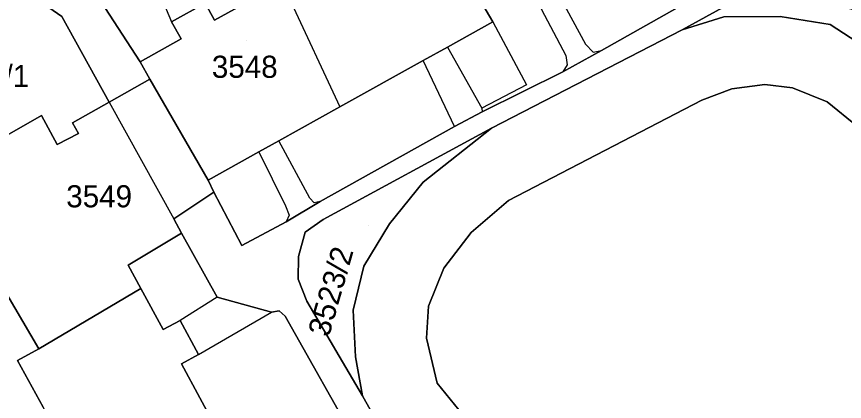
# Model space of a CAD drawing. Extents: x -262715 to -259381, y -1237238 to -1231182.
# Drawn here: x -261574 to -261499.2, y -1235808.7 to -1235774 of the extents above; entities that cross this region are included whole.
import ezdxf

# ---------------------------------------------------------------- set-up
doc = ezdxf.new("R2010")
doc.units = 0
for name, color, linetype in [('body_kn', 7, 'Continuous'), ('kladpar_druhypozemkov', 7, 'Continuous'), ('kladpar_hranice', 7, 'Continuous'), ('kladpar_parcelnecisla', 7, 'Continuous'), ('kladpar_plochy', 7, 'Continuous'), ('zappar_hrandruhpozemk', 7, 'Continuous')]:
    doc.layers.add(name, color=color, linetype=linetype)

msp = doc.modelspace()

# ---------------------------------------------------------------- linework, layer by layer
at = {"layer": 'body_kn'}
for p, q in [((-261560.02, -1235774.44), (-261560.02, -1235774.44)), ((-261556.13, -1235774.29), (-261556.13, -1235774.29)), ((-261530.98, -1235774.45), (-261530.98, -1235774.45)), ((-261530.98, -1235774.45), (-261530.98, -1235774.45)), ((-261510.09, -1235774), (-261510.09, -1235774)), ((-261505, -1235773.97), (-261505, -1235773.97)), ((-261513.86, -1235775.17), (-261513.86, -1235775.17)), ((-261500.49, -1235774.67), (-261500.49, -1235774.67)), ((-261559.17, -1235775.98), (-261559.17, -1235775.98)), ((-261522.6, -1235776.46), (-261522.6, -1235776.46)), ((-261535.07, -1235776.72), (-261535.07, -1235776.72)), ((-261535.07, -1235776.72), (-261535.07, -1235776.72)), ((-261521.91, -1235777.19), (-261521.91, -1235777.19)), ((-261521.14, -1235777.02), (-261521.14, -1235777.02)), ((-261562.87, -1235778.04), (-261562.87, -1235778.04)), ((-261537.27, -1235777.94), (-261537.27, -1235777.94)), ((-261524.38, -1235777.47), (-261524.38, -1235777.47)), ((-261524.26, -1235778.32), (-261524.26, -1235778.32)), ((-261561.99, -1235779.62), (-261561.99, -1235779.62)), ((-261561.99, -1235779.62), (-261561.99, -1235779.62)), ((-261524.64, -1235778.97), (-261524.64, -1235778.97)), ((-261527.92, -1235780.12), (-261527.92, -1235780.12)), ((-261506.39, -1235780.1), (-261506.39, -1235780.1)), ((-261503.87, -1235780.4), (-261503.87, -1235780.4)), ((-261509.37, -1235780.48), (-261509.37, -1235780.48)), ((-261565.67, -1235781.69), (-261565.67, -1235781.69)), ((-261565.67, -1235781.69), (-261565.67, -1235781.69)), ((-261512.07, -1235781.53), (-261512.07, -1235781.53)), ((-261512.07, -1235781.53), (-261512.07, -1235781.53)), ((-261500.74, -1235781.68), (-261500.74, -1235781.68)), ((-261544.82, -1235782.13), (-261544.82, -1235782.13)), ((-261531.98, -1235782.23), (-261531.98, -1235782.23)), ((-261531.94, -1235782.58), (-261531.94, -1235782.58)), ((-261571.79, -1235782.91), (-261571.79, -1235782.91)), ((-261568.99, -1235783.56), (-261568.99, -1235783.56)), ((-261534.45, -1235783.9), (-261534.45, -1235783.9)), ((-261534.45, -1235783.9), (-261534.45, -1235783.9)), ((-261531.1, -1235784.06), (-261531.1, -1235784.06)), ((-261531.1, -1235784.06), (-261531.1, -1235784.06)), ((-261568.45, -1235784.52), (-261568.45, -1235784.52)), ((-261570.36, -1235785.51), (-261570.36, -1235785.51)), ((-261550.33, -1235785.19), (-261550.33, -1235785.19)), ((-261552.13, -1235786.19), (-261552.13, -1235786.19)), ((-261552.13, -1235786.19), (-261552.13, -1235786.19)), ((-261556.71, -1235788.73), (-261556.71, -1235788.73)), ((-261537.27, -1235788.94), (-261537.27, -1235788.94)), ((-261556.19, -1235789.84), (-261556.19, -1235789.84)), ((-261547.51, -1235790.38), (-261547.51, -1235790.38)), ((-261547.12, -1235790.79), (-261547.12, -1235790.79)), ((-261546.59, -1235790.66), (-261546.59, -1235790.66)), ((-261546.59, -1235790.66), (-261546.59, -1235790.66)), ((-261529.56, -1235790.57), (-261529.56, -1235790.57)), ((-261529.56, -1235790.57), (-261529.56, -1235790.57)), ((-261549.72, -1235791.07), (-261549.72, -1235791.07)), ((-261559.83, -1235792.24), (-261559.83, -1235792.24)), ((-261549.39, -1235791.92), (-261549.39, -1235791.92)), ((-261546.32, -1235792.29), (-261546.32, -1235792.29)), ((-261549.67, -1235792.5), (-261549.67, -1235792.5)), ((-261540.31, -1235792.68), (-261540.31, -1235792.68)), ((-261559.12, -1235793.53), (-261559.12, -1235793.53)), ((-261559.12, -1235793.53), (-261559.12, -1235793.53)), ((-261547.93, -1235793.44), (-261547.93, -1235793.44)), ((-261532.93, -1235793.47), (-261532.93, -1235793.47)), ((-261553.68, -1235794.66), (-261553.68, -1235794.66)), ((-261548.56, -1235795.63), (-261548.56, -1235795.63)), ((-261563.95, -1235796.42), (-261563.95, -1235796.42)), ((-261542.63, -1235796.5), (-261542.63, -1235796.5)), ((-261535.42, -1235796.69), (-261535.42, -1235796.69)), ((-261548.57, -1235797.69), (-261548.57, -1235797.69)), ((-261562.8, -1235798.54), (-261562.8, -1235798.54)), ((-261562.8, -1235798.54), (-261562.8, -1235798.54)), ((-261555.91, -1235799.33), (-261555.91, -1235799.33)), ((-261555.91, -1235799.33), (-261555.91, -1235799.33)), ((-261547.79, -1235799.69), (-261547.79, -1235799.69)), ((-261550.29, -1235800.56), (-261550.29, -1235800.56)), ((-261543.59, -1235800.49), (-261543.59, -1235800.49)), ((-261536.78, -1235800.12), (-261536.78, -1235800.12)), ((-261551, -1235800.67), (-261551, -1235800.67)), ((-261549.74, -1235801.02), (-261549.74, -1235801.02)), ((-261559.26, -1235801.42), (-261559.26, -1235801.42)), ((-261560.79, -1235802.25), (-261560.79, -1235802.25)), ((-261536.97, -1235803.03), (-261536.97, -1235803.03)), ((-261572.03, -1235803.98), (-261572.03, -1235803.98)), ((-261573.96, -1235805.04), (-261573.96, -1235805.04)), ((-261557.6, -1235804.5), (-261557.6, -1235804.5)), ((-261557.6, -1235804.5), (-261557.6, -1235804.5)), ((-261543.39, -1235804.72), (-261543.39, -1235804.72)), ((-261559.13, -1235805.33), (-261559.13, -1235805.33)), ((-261536.02, -1235807.08), (-261536.02, -1235807.08)), ((-261542.76, -1235808.22), (-261542.76, -1235808.22))]:
    msp.add_line(p, q, dxfattribs=at)
at = {"layer": 'kladpar_druhypozemkov'}
for p, q in [((-261553.27, -1235776.13), (-261553.27, -1235776.13)), ((-261566.78, -1235789.05), (-261566.78, -1235789.05)), ((-261542.22, -1235792.81), (-261542.22, -1235792.81))]:
    msp.add_line(p, q, dxfattribs=at)
at = {"layer": 'kladpar_hranice'}
for points in [[(-261521.29, -1235688.37), (-261524.51, -1235703.75), (-261524.34, -1235704.57), (-261523.5, -1235704.92), (-261521.47, -1235704.74), (-261521.47, -1235707.24), (-261523.69, -1235707.37), (-261524.73, -1235707.54), (-261525.05, -1235708.38), (-261525.84, -1235716.16), (-261527.17, -1235720.85), (-261540.23, -1235738.5), (-261558.48, -1235759.13), (-261561.25, -1235763.26), (-261565.54, -1235765.66), (-261566.84, -1235766.43), (-261568.08, -1235768.21), (-261568.03, -1235770.11), (-261562.87, -1235778.04), (-261561.99, -1235779.62), (-261565.67, -1235781.69), (-261569.96, -1235773.96), (-261571.91, -1235772.59), (-261574.46, -1235772.13)], [(-261537.19, -1235763.77), (-261533.08, -1235770.84), (-261530.98, -1235774.45), (-261535.07, -1235776.72), (-261537.27, -1235777.94), (-261544.82, -1235782.13), (-261550.33, -1235785.19), (-261552.13, -1235786.19), (-261556.71, -1235788.73), (-261561.99, -1235779.62), (-261562.87, -1235778.04), (-261559.17, -1235775.98), (-261560.02, -1235774.44), (-261556.99, -1235772.75), (-261556.13, -1235774.29), (-261550.04, -1235770.91), (-261543.92, -1235767.51), (-261544.76, -1235766), (-261541.73, -1235764.31), (-261540.89, -1235765.83), (-261537.19, -1235763.77)], [(-261495.05, -1235778.21), (-261500.49, -1235774.67), (-261505, -1235773.97), (-261510.09, -1235774), (-261513.86, -1235775.17), (-261504.04, -1235769.74), (-261504.15, -1235770.86), (-261503.56, -1235771.73), (-261497.42, -1235773.64), (-261499.72, -1235769.11), (-261500.41, -1235768.59), (-261501.35, -1235768.52), (-261496.99, -1235766.03)], [(-261502.63, -1235766.42), (-261501.35, -1235768.52), (-261504.04, -1235769.74), (-261513.86, -1235775.17), (-261531.1, -1235784.06), (-261546.32, -1235792.29), (-261547.93, -1235793.44), (-261548.56, -1235795.63), (-261548.57, -1235797.69), (-261547.79, -1235799.69), (-261542.76, -1235808.22), (-261535.17, -1235821.81), (-261498.26, -1235889.12)], [(-261550.04, -1235770.91), (-261556.13, -1235774.29), (-261556.99, -1235772.75), (-261560.02, -1235774.44), (-261559.17, -1235775.98), (-261562.87, -1235778.04), (-261568.03, -1235770.11)], [(-261543.1, -1235812.84), (-261549.74, -1235801.02), (-261550.29, -1235800.56), (-261551, -1235800.67), (-261555.91, -1235799.33), (-261559.12, -1235793.53), (-261559.83, -1235792.24), (-261556.19, -1235789.84), (-261553.68, -1235794.66), (-261549.67, -1235792.5), (-261546.59, -1235790.66), (-261534.45, -1235783.9), (-261531.94, -1235782.58), (-261524.64, -1235778.97), (-261521.14, -1235777.02), (-261509.13, -1235770.21)], [(-261509.13, -1235770.21), (-261521.14, -1235777.02), (-261524.64, -1235778.97), (-261531.94, -1235782.58), (-261534.45, -1235783.9), (-261546.59, -1235790.66), (-261549.67, -1235792.5), (-261553.68, -1235794.66), (-261556.19, -1235789.84), (-261556.71, -1235788.73), (-261552.13, -1235786.19), (-261550.33, -1235785.19), (-261544.82, -1235782.13), (-261537.27, -1235777.94), (-261535.07, -1235776.72), (-261530.98, -1235774.45), (-261533.08, -1235770.84)], [(-261574.46, -1235772.13), (-261571.91, -1235772.59), (-261569.96, -1235773.96), (-261565.67, -1235781.69)], [(-261498.26, -1235889.12), (-261535.17, -1235821.81), (-261542.76, -1235808.22), (-261543.39, -1235804.72), (-261543.59, -1235800.49), (-261542.63, -1235796.5), (-261540.31, -1235792.68), (-261537.27, -1235788.94), (-261531.1, -1235784.06), (-261513.86, -1235775.17), (-261510.09, -1235774), (-261505, -1235773.97), (-261500.49, -1235774.67), (-261495.05, -1235778.21)], [(-261561.99, -1235779.62), (-261556.71, -1235788.73), (-261556.19, -1235789.84), (-261559.83, -1235792.24), (-261559.12, -1235793.53), (-261563.95, -1235796.42), (-261562.8, -1235798.54), (-261572.03, -1235803.98), (-261581.26, -1235788.29), (-261571.79, -1235782.91), (-261570.36, -1235785.51), (-261568.45, -1235784.52), (-261568.99, -1235783.56), (-261565.67, -1235781.69), (-261561.99, -1235779.62)], [(-261529.56, -1235790.57), (-261512.07, -1235781.53), (-261509.37, -1235780.48), (-261506.39, -1235780.1), (-261503.87, -1235780.4), (-261500.74, -1235781.68), (-261498, -1235783.9), (-261495.26, -1235787.22), (-261482.72, -1235809.6), (-261464.81, -1235842.11), (-261450.51, -1235867.76)], [(-261450.51, -1235867.76), (-261464.81, -1235842.11), (-261482.72, -1235809.6), (-261495.26, -1235787.22), (-261498, -1235783.9), (-261500.74, -1235781.68), (-261503.87, -1235780.4), (-261506.39, -1235780.1), (-261509.37, -1235780.48), (-261512.07, -1235781.53)], [(-261565.67, -1235781.69), (-261568.99, -1235783.56), (-261568.45, -1235784.52), (-261570.36, -1235785.51), (-261571.79, -1235782.91), (-261581.26, -1235788.29), (-261572.03, -1235803.98), (-261573.96, -1235805.04), (-261571.63, -1235809.25)], [(-261512.07, -1235781.53), (-261529.56, -1235790.57), (-261532.93, -1235793.47), (-261535.42, -1235796.69), (-261536.78, -1235800.12), (-261536.97, -1235803.03), (-261536.02, -1235807.08), (-261534.05, -1235809.49)], [(-261531.1, -1235784.06), (-261537.27, -1235788.94), (-261540.31, -1235792.68), (-261542.63, -1235796.5), (-261543.59, -1235800.49), (-261543.39, -1235804.72), (-261542.76, -1235808.22), (-261547.79, -1235799.69), (-261548.57, -1235797.69), (-261548.56, -1235795.63), (-261547.93, -1235793.44), (-261546.32, -1235792.29), (-261531.1, -1235784.06)], [(-261534.05, -1235809.49), (-261536.02, -1235807.08), (-261536.97, -1235803.03), (-261536.78, -1235800.12), (-261535.42, -1235796.69), (-261532.93, -1235793.47), (-261529.56, -1235790.57)], [(-261555.8, -1235811.47), (-261559.13, -1235805.33), (-261557.6, -1235804.5), (-261559.26, -1235801.42), (-261560.79, -1235802.25), (-261562.8, -1235798.54), (-261563.95, -1235796.42), (-261559.12, -1235793.53)], [(-261559.12, -1235793.53), (-261555.91, -1235799.33), (-261551, -1235800.67), (-261550.29, -1235800.56), (-261549.74, -1235801.02), (-261543.1, -1235812.84), (-261541.25, -1235816.29), (-261537.66, -1235823.03), (-261535.2, -1235827.23), (-261529.04, -1235838.47), (-261527.14, -1235842.14), (-261523.71, -1235848.1), (-261521.32, -1235852.38), (-261515.42, -1235863.08), (-261512.94, -1235867.58)], [(-261562.8, -1235798.54), (-261560.79, -1235802.25), (-261559.26, -1235801.42), (-261557.6, -1235804.5), (-261559.13, -1235805.33), (-261555.8, -1235811.47), (-261552.48, -1235817.6), (-261550.93, -1235816.76), (-261549.26, -1235819.83), (-261550.81, -1235820.67), (-261548.81, -1235824.37), (-261559.76, -1235830.71), (-261562.11, -1235826.47), (-261563.18, -1235824.54), (-261566.87, -1235817.85), (-261570.47, -1235811.35), (-261571.63, -1235809.25), (-261573.96, -1235805.04), (-261572.03, -1235803.98), (-261562.8, -1235798.54)]]:
    msp.add_lwpolyline(points, dxfattribs=at)
at = {"layer": 'kladpar_plochy'}
for points in [[(-261521.29, -1235688.37), (-261524.51, -1235703.75), (-261524.34, -1235704.57), (-261523.5, -1235704.92), (-261521.47, -1235704.74), (-261521.47, -1235707.24), (-261523.69, -1235707.37), (-261524.73, -1235707.54), (-261525.05, -1235708.38), (-261525.84, -1235716.16), (-261527.17, -1235720.85), (-261540.23, -1235738.5), (-261558.48, -1235759.13), (-261561.25, -1235763.26), (-261565.54, -1235765.66), (-261566.84, -1235766.43), (-261568.08, -1235768.21), (-261568.03, -1235770.11), (-261562.87, -1235778.04), (-261561.99, -1235779.62), (-261565.67, -1235781.69), (-261569.96, -1235773.96), (-261571.91, -1235772.59), (-261574.46, -1235772.13)], [(-261495.05, -1235778.21), (-261500.49, -1235774.67), (-261505, -1235773.97), (-261510.09, -1235774), (-261513.86, -1235775.17), (-261504.04, -1235769.74), (-261504.15, -1235770.86), (-261503.56, -1235771.73), (-261497.42, -1235773.64), (-261499.72, -1235769.11), (-261500.41, -1235768.59), (-261501.35, -1235768.52), (-261496.99, -1235766.03)], [(-261504.04, -1235769.74), (-261513.86, -1235775.17), (-261531.1, -1235784.06), (-261546.32, -1235792.29), (-261547.93, -1235793.44), (-261548.56, -1235795.63), (-261548.57, -1235797.69), (-261547.79, -1235799.69), (-261542.76, -1235808.22), (-261535.17, -1235821.81), (-261498.26, -1235889.12)], [(-261550.04, -1235770.91), (-261556.13, -1235774.29), (-261556.99, -1235772.75), (-261560.02, -1235774.44), (-261559.17, -1235775.98), (-261562.87, -1235778.04), (-261568.03, -1235770.11)], [(-261543.1, -1235812.84), (-261549.74, -1235801.02), (-261550.29, -1235800.56), (-261551, -1235800.67), (-261555.91, -1235799.33), (-261559.12, -1235793.53), (-261559.83, -1235792.24), (-261556.19, -1235789.84), (-261553.68, -1235794.66), (-261549.67, -1235792.5), (-261546.59, -1235790.66), (-261534.45, -1235783.9), (-261531.94, -1235782.58), (-261524.64, -1235778.97), (-261521.14, -1235777.02), (-261509.13, -1235770.21)], [(-261509.13, -1235770.21), (-261521.14, -1235777.02), (-261524.64, -1235778.97), (-261531.94, -1235782.58), (-261534.45, -1235783.9), (-261546.59, -1235790.66), (-261549.67, -1235792.5), (-261553.68, -1235794.66), (-261556.19, -1235789.84), (-261556.71, -1235788.73), (-261552.13, -1235786.19), (-261550.33, -1235785.19), (-261544.82, -1235782.13), (-261537.27, -1235777.94), (-261535.07, -1235776.72), (-261530.98, -1235774.45), (-261533.08, -1235770.84)], [(-261569.96, -1235773.96), (-261565.67, -1235781.69), (-261568.99, -1235783.56), (-261568.45, -1235784.52), (-261570.36, -1235785.51), (-261571.79, -1235782.91), (-261581.26, -1235788.29), (-261572.03, -1235803.98), (-261573.96, -1235805.04), (-261571.63, -1235809.25)], [(-261498.26, -1235889.12), (-261535.17, -1235821.81), (-261542.76, -1235808.22), (-261543.39, -1235804.72), (-261543.59, -1235800.49), (-261542.63, -1235796.5), (-261540.31, -1235792.68), (-261537.27, -1235788.94), (-261531.1, -1235784.06), (-261513.86, -1235775.17), (-261510.09, -1235774), (-261505, -1235773.97), (-261500.49, -1235774.67), (-261495.05, -1235778.21)], [(-261534.05, -1235809.49), (-261536.02, -1235807.08), (-261536.97, -1235803.03), (-261536.78, -1235800.12), (-261535.42, -1235796.69), (-261532.93, -1235793.47), (-261529.56, -1235790.57), (-261512.07, -1235781.53), (-261509.37, -1235780.48), (-261506.39, -1235780.1), (-261503.87, -1235780.4), (-261500.74, -1235781.68), (-261498, -1235783.9)], [(-261498, -1235783.9), (-261500.74, -1235781.68), (-261503.87, -1235780.4), (-261506.39, -1235780.1), (-261509.37, -1235780.48), (-261512.07, -1235781.53), (-261529.56, -1235790.57), (-261532.93, -1235793.47), (-261535.42, -1235796.69), (-261536.78, -1235800.12), (-261536.97, -1235803.03), (-261536.02, -1235807.08), (-261534.05, -1235809.49)], [(-261555.8, -1235811.47), (-261559.13, -1235805.33), (-261557.6, -1235804.5), (-261559.26, -1235801.42), (-261560.79, -1235802.25), (-261562.8, -1235798.54), (-261563.95, -1235796.42), (-261559.12, -1235793.53), (-261555.91, -1235799.33), (-261551, -1235800.67), (-261550.29, -1235800.56), (-261549.74, -1235801.02), (-261543.1, -1235812.84)]]:
    msp.add_lwpolyline(points, dxfattribs=at)
for points in [[(-261537.19, -1235763.77), (-261533.08, -1235770.84), (-261530.98, -1235774.45), (-261535.07, -1235776.72), (-261537.27, -1235777.94), (-261544.82, -1235782.13), (-261550.33, -1235785.19), (-261552.13, -1235786.19), (-261556.71, -1235788.73), (-261561.99, -1235779.62), (-261562.87, -1235778.04), (-261559.17, -1235775.98), (-261560.02, -1235774.44), (-261556.99, -1235772.75), (-261556.13, -1235774.29), (-261550.04, -1235770.91), (-261543.92, -1235767.51), (-261544.76, -1235766), (-261541.73, -1235764.31), (-261540.89, -1235765.83)], [(-261561.99, -1235779.62), (-261556.71, -1235788.73), (-261556.19, -1235789.84), (-261559.83, -1235792.24), (-261559.12, -1235793.53), (-261563.95, -1235796.42), (-261562.8, -1235798.54), (-261572.03, -1235803.98), (-261581.26, -1235788.29), (-261571.79, -1235782.91), (-261570.36, -1235785.51), (-261568.45, -1235784.52), (-261568.99, -1235783.56), (-261565.67, -1235781.69)], [(-261531.1, -1235784.06), (-261537.27, -1235788.94), (-261540.31, -1235792.68), (-261542.63, -1235796.5), (-261543.59, -1235800.49), (-261543.39, -1235804.72), (-261542.76, -1235808.22), (-261547.79, -1235799.69), (-261548.57, -1235797.69), (-261548.56, -1235795.63), (-261547.93, -1235793.44), (-261546.32, -1235792.29)], [(-261562.8, -1235798.54), (-261560.79, -1235802.25), (-261559.26, -1235801.42), (-261557.6, -1235804.5), (-261559.13, -1235805.33), (-261555.8, -1235811.47), (-261552.48, -1235817.6), (-261550.93, -1235816.76), (-261549.26, -1235819.83), (-261550.81, -1235820.67), (-261548.81, -1235824.37), (-261559.76, -1235830.71), (-261562.11, -1235826.47), (-261563.18, -1235824.54), (-261566.87, -1235817.85), (-261570.47, -1235811.35), (-261571.63, -1235809.25), (-261573.96, -1235805.04), (-261572.03, -1235803.98)]]:
    msp.add_lwpolyline(points, close=True, dxfattribs=at)
at = {"layer": 'zappar_hrandruhpozemk'}
for p, q in [((-261527.33, -1235767.7), (-261522.6, -1235776.46)), ((-261529.04, -1235768.63), (-261524.38, -1235777.47)), ((-261550.04, -1235770.91), (-261544.82, -1235782.13)), ((-261530.98, -1235774.45), (-261527.92, -1235780.12)), ((-261534.45, -1235783.9), (-261537.27, -1235777.94)), ((-261527.92, -1235780.12), (-261531.98, -1235782.23)), ((-261565.67, -1235781.69), (-261559.83, -1235792.24)), ((-261547.51, -1235790.38), (-261550.33, -1235785.19)), ((-261552.13, -1235786.19), (-261549.72, -1235791.07)), ((-261555.91, -1235799.33), (-261559.26, -1235801.42)), ((-261557.6, -1235804.5), (-261551, -1235800.67))]:
    msp.add_line(p, q, dxfattribs=at)
for points in [[(-261561.12, -1235769.62), (-261561.86, -1235770.04), (-261560.02, -1235774.44)], [(-261522.6, -1235776.46), (-261521.91, -1235777.19), (-261521.14, -1235777.02)], [(-261535.07, -1235776.72), (-261531.98, -1235782.23), (-261531.94, -1235782.58)], [(-261524.38, -1235777.47), (-261524.26, -1235778.32), (-261524.64, -1235778.97)], [(-261546.59, -1235790.66), (-261547.12, -1235790.79), (-261547.51, -1235790.38)], [(-261549.72, -1235791.07), (-261549.39, -1235791.92), (-261549.67, -1235792.5)]]:
    msp.add_lwpolyline(points, dxfattribs=at)

# ---------------------------------------------------------------- texts
at = {"layer": 'kladpar_parcelnecisla'}
for s, p in [('3548', (-261556.381, -1235779.5)), ('3555/1', (-261581.078, -1235780.34)), ('3549', (-261569.547, -1235791.2))]:
    msp.add_text(s, height=2, dxfattribs=at).set_placement(p)
msp.add_text('3523/2', height=2, rotation=74, dxfattribs=at).set_placement((-261545.805, -1235802.994))

doc.saveas('drawing.dxf')
